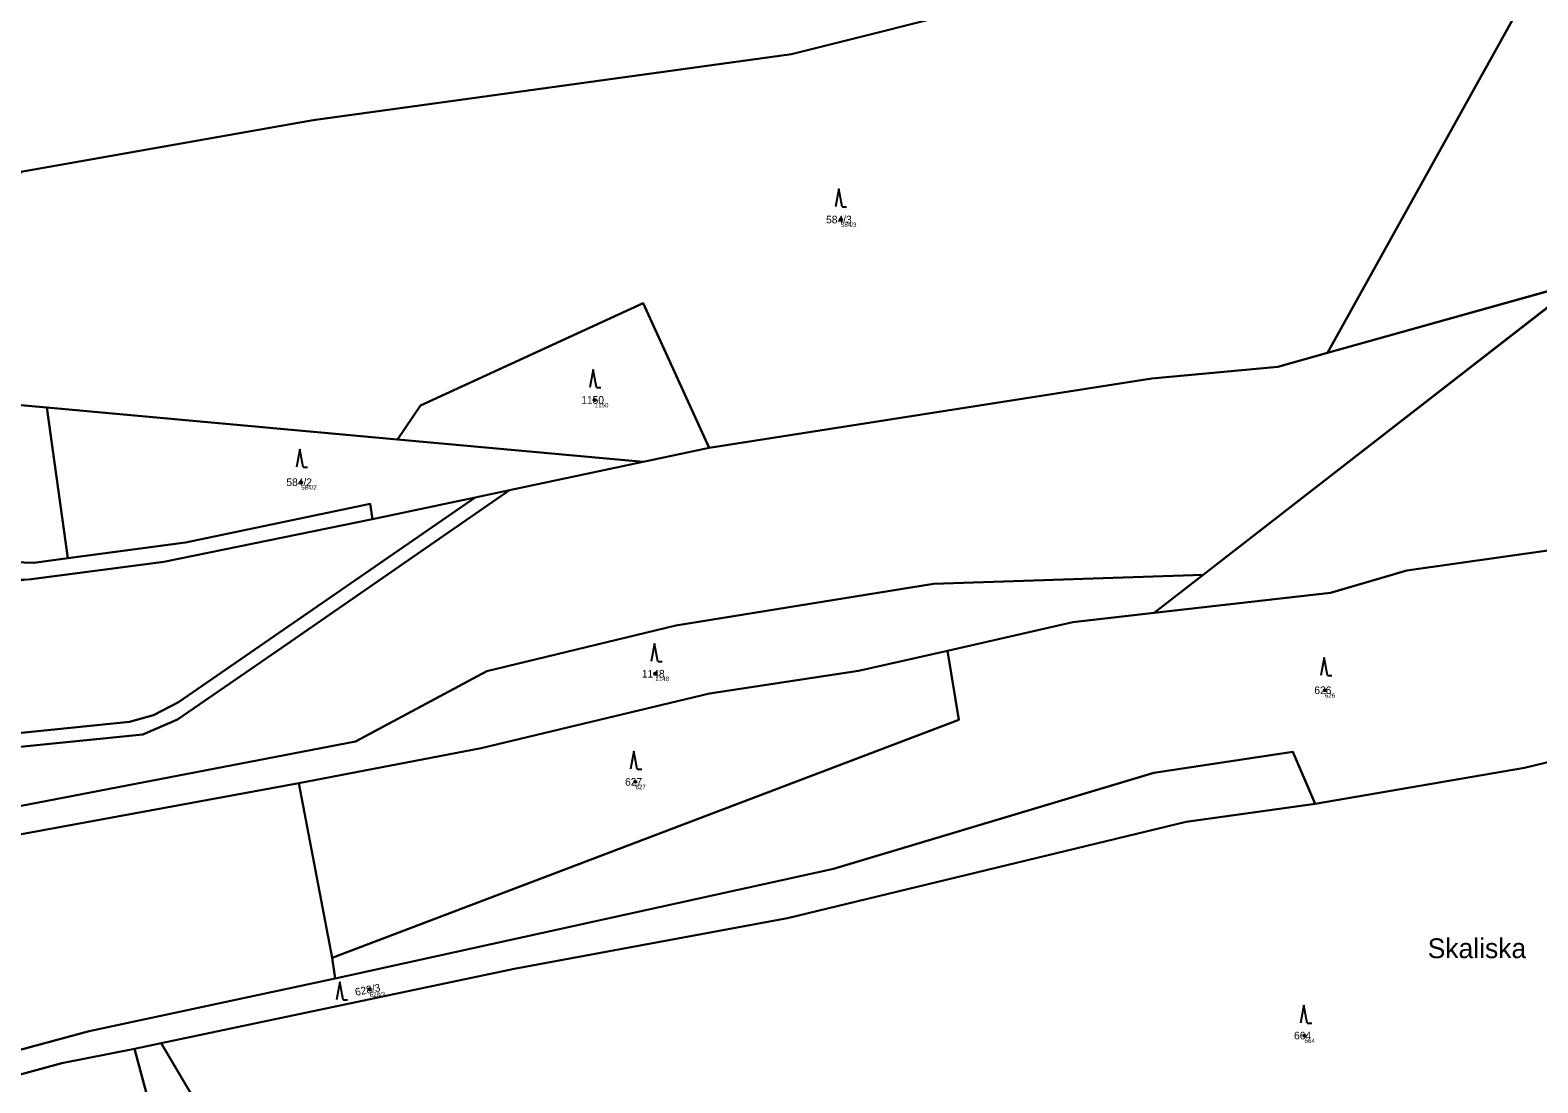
# Model space of a CAD drawing. Extents: x -554500 to -548272, y -1079733 to -1073730.
# Drawn here: x -552338.3 to -552002.8, y -1075977.7 to -1075743.5 of the extents above; entities that cross this region are included whole.
import ezdxf

# ---------------------------------------------------------------- set-up
doc = ezdxf.new("R2010")
doc.units = 0
for name, color, linetype in [('Definiční body', 7, 'Continuous'), ('Hranice parcel', 7, 'Continuous'), ('Parcelní čísla', 7, 'Continuous'), ('Polygon parcely', 7, 'Continuous'), ('Pop  PČ popisy', 7, 'Continuous'), ('Značky kultur', 7, 'Continuous')]:
    doc.layers.add(name, color=color, linetype=linetype)

msp = doc.modelspace()

# ---------------------------------------------------------------- linework, layer by layer
at = {"layer": 'Definiční body'}
for centre in [(-552157.88, -1075785.59994), (-552212.69, -1075825.72994), (-552278, -1075844.03994), (-552199.2, -1075886.63994), (-552050.19, -1075890.31994), (-552203.61, -1075910.69994), (-552262.77, -1075956.87994), (-552054.71, -1075967.14994)]:
    msp.add_circle(centre, 0.25, dxfattribs=at)
at = {"layer": 'Hranice parcel'}
for p, q in [((-551980.34, -1075690.52), (-552049.6, -1075815.27)), ((-551993.43, -1075799.54), (-552077.23, -1075864.63)), ((-552049.6, -1075815.27), (-551993.43, -1075799.54)), ((-552256.55, -1075834.52), (-552334.62, -1075827.44)), ((-552334.62, -1075827.44), (-552329.93, -1075860.94)), ((-552201.89, -1075839.48), (-552256.55, -1075834.52)), ((-552187.19, -1075836.36), (-552201.89, -1075839.48)), ((-552231.63, -1075845.8), (-552201.89, -1075839.48)), ((-552239.31, -1075847.43), (-552231.63, -1075845.8)), ((-552262.16, -1075852.22), (-552239.31, -1075847.43)), ((-552077.23, -1075864.63), (-552088.16, -1075873.11)), ((-552278.51, -1075910.97), (-552271.11, -1075949.83)), ((-552271.11, -1075949.83), (-552270.47, -1075954.46)), ((-552309.15, -1075968.88), (-552315.11, -1075970.07)), ((-552315.11, -1075970.07), (-552311.88, -1075981.94))]:
    msp.add_line(p, q, dxfattribs=at)
for points in [[(-552340.41, -1075774.99), (-552275.33, -1075763.51), (-552168.9, -1075748.77), (-552122.68, -1075737.2)], [(-552334.62, -1075827.44), (-552361.31, -1075825.02), (-552340.41, -1075774.99)], [(-552187.19, -1075836.36), (-552201.89, -1075804.22), (-552251.47, -1075826.99), (-552256.55, -1075834.52)], [(-552049.6, -1075815.27), (-552060.62, -1075818.36), (-552088.67, -1075820.98), (-552187.19, -1075836.36)], [(-552517.67, -1075923.89), (-552505.23, -1075919.44), (-552313.22, -1075900.19), (-552305.52, -1075896.82), (-552282.21, -1075880.84), (-552231.63, -1075845.8)], [(-552088.16, -1075873.11), (-552048.89, -1075868.67), (-552031.96, -1075863.66), (-551989.58, -1075857.7), (-551937.91, -1075844.45)], [(-552239.31, -1075847.43), (-552305.31, -1075893.01), (-552310.84, -1075895.85), (-552316.23, -1075897.38), (-552506.61, -1075916.67), (-552519.79, -1075921.15)], [(-552329.93, -1075860.94), (-552303.75, -1075857.44), (-552262.65, -1075848.84), (-552262.16, -1075852.22)], [(-552338.58, -1075865.69), (-552308.55, -1075861.77), (-552262.16, -1075852.22)], [(-552650.62, -1075889.09), (-552646.22, -1075888.62), (-552625.36, -1075887.96), (-552525.96, -1075855.45), (-552337.51, -1075861.95), (-552329.93, -1075860.94)], [(-552077.23, -1075864.63), (-552137.3, -1075866.64), (-552194.6, -1075875.88), (-552236.72, -1075886.07), (-552265.88, -1075901.73), (-552358.1, -1075919.46), (-552406.54, -1075927.75), (-552445.39, -1075942.12), (-552504.51, -1075977.4)], [(-552088.16, -1075873.11), (-552106.28, -1075875.18), (-552134.2, -1075881.52)], [(-552134.2, -1075881.52), (-552153.99, -1075886.02), (-552187.13, -1075891.03), (-552237.97, -1075903.19), (-552278.51, -1075910.97)], [(-552134.2, -1075881.52), (-552131.61, -1075896.87), (-552271.11, -1075949.83)], [(-552052.36, -1075915.57), (-552005.77, -1075907.58), (-551943.16, -1075892.44)], [(-552270.47, -1075954.46), (-552159.55, -1075930.05), (-552088.26, -1075908.7), (-552057.29, -1075903.99), (-552052.36, -1075915.57)], [(-552504.51, -1075977.4), (-552444.83, -1075948.16), (-552404.49, -1075933.2), (-552378.71, -1075929.4), (-552278.51, -1075910.97)], [(-552052.36, -1075915.57), (-552081.04, -1075919.62), (-552169.75, -1075941.01), (-552230.58, -1075952.34), (-552309.15, -1075968.88)], [(-552440.41, -1076004.43), (-552377.69, -1075980.34), (-552325.22, -1075966.15), (-552270.47, -1075954.46)], [(-552315.11, -1075970.07), (-552331.24, -1075973.3), (-552376.75, -1075985.65), (-552440.38, -1076010.58)], [(-552309.07, -1075989.86), (-552298.55, -1075986.77), (-552309.15, -1075968.88)]]:
    msp.add_lwpolyline(points, dxfattribs=at)
at = {"layer": 'Polygon parcely'}
for points in [[(-552277.93, -1075572.67), (-552232.83, -1075645.44), (-552393.46, -1075702.81), (-552377.21, -1075783.22), (-552355.61, -1075777.67), (-552340.41, -1075774.99), (-552275.33, -1075763.51), (-552168.9, -1075748.77), (-552122.68, -1075737.2), (-552154.28, -1075701.15), (-552183.74, -1075667.66), (-552225.1, -1075628.04), (-552231.41, -1075620.71), (-552265.61, -1075578.1)], [(-551858.1, -1075769.53), (-551798.47, -1075764.63), (-551782.69, -1075744.01), (-551777.02, -1075736.56), (-551757.49, -1075706.01), (-551750.92, -1075698.18), (-551738.87, -1075692.97), (-551729.75, -1075668.79), (-551762.84, -1075664.65), (-551908.78, -1075679.57), (-551965.67, -1075685.39), (-551980.34, -1075690.52), (-552049.6, -1075815.27), (-551993.43, -1075799.54), (-551935.4, -1075789.29), (-551903.2, -1075779.24)], [(-552122.68, -1075737.2), (-552168.9, -1075748.77), (-552275.33, -1075763.51), (-552340.41, -1075774.99), (-552361.31, -1075825.02), (-552334.62, -1075827.44), (-552256.55, -1075834.52), (-552251.47, -1075826.99), (-552201.89, -1075804.22), (-552187.19, -1075836.36), (-552088.67, -1075820.98), (-552060.62, -1075818.36), (-552049.6, -1075815.27), (-551980.34, -1075690.52), (-552071.29, -1075722.32), (-552090.54, -1075728.32)], [(-552031.96, -1075863.66), (-551989.58, -1075857.7), (-551937.91, -1075844.45), (-551897.31, -1075828.13), (-551881.25, -1075824.13), (-551812.24, -1075827.13), (-551806.11, -1075821.8), (-551806.95, -1075785.78), (-551798.47, -1075764.63), (-551858.1, -1075769.53), (-551903.2, -1075779.24), (-551935.4, -1075789.29), (-551993.43, -1075799.54), (-552077.23, -1075864.63), (-552088.16, -1075873.11), (-552048.89, -1075868.67)], [(-552329.93, -1075860.94), (-552334.62, -1075827.44), (-552361.31, -1075825.02), (-552340.41, -1075774.99), (-552355.61, -1075777.67), (-552377.21, -1075783.22), (-552430.75, -1075796.97), (-552473.52, -1075803.66), (-552567.77, -1075824.45), (-552599.64, -1075833.13), (-552646.48, -1075849.4), (-552655.38, -1075855.14), (-552650.62, -1075889.09), (-552646.22, -1075888.62), (-552625.36, -1075887.96), (-552525.96, -1075855.45), (-552337.51, -1075861.95)], [(-552201.89, -1075804.22), (-552251.47, -1075826.99), (-552256.55, -1075834.52), (-552201.89, -1075839.48), (-552187.19, -1075836.36)], [(-552262.65, -1075848.84), (-552262.16, -1075852.22), (-552239.31, -1075847.43), (-552231.63, -1075845.8), (-552201.89, -1075839.48), (-552256.55, -1075834.52), (-552334.62, -1075827.44), (-552329.93, -1075860.94), (-552303.75, -1075857.44)], [(-552270.47, -1075954.46), (-552159.55, -1075930.05), (-552088.26, -1075908.7), (-552057.29, -1075903.99), (-552052.36, -1075915.57), (-552005.77, -1075907.58), (-551943.16, -1075892.44), (-551941.87, -1075878.22), (-551954.93, -1075862.31), (-551937.91, -1075844.45), (-551989.58, -1075857.7), (-552031.96, -1075863.66), (-552048.89, -1075868.67), (-552088.16, -1075873.11), (-552106.28, -1075875.18), (-552134.2, -1075881.52), (-552131.61, -1075896.87), (-552271.11, -1075949.83)], [(-552239.31, -1075847.43), (-552262.16, -1075852.22), (-552308.55, -1075861.77), (-552338.58, -1075865.69), (-552397.89, -1075873.42), (-552447.99, -1075887.86), (-552462.98, -1075893.87), (-552499.71, -1075908.68), (-552519.79, -1075921.15), (-552506.61, -1075916.67), (-552316.23, -1075897.38), (-552310.84, -1075895.85), (-552305.31, -1075893.01)], [(-552077.23, -1075864.63), (-552137.3, -1075866.64), (-552194.6, -1075875.88), (-552236.72, -1075886.07), (-552265.88, -1075901.73), (-552358.1, -1075919.46), (-552406.54, -1075927.75), (-552445.39, -1075942.12), (-552504.51, -1075977.4), (-552444.83, -1075948.16), (-552404.49, -1075933.2), (-552378.71, -1075929.4), (-552278.51, -1075910.97), (-552237.97, -1075903.19), (-552187.13, -1075891.03), (-552153.99, -1075886.02), (-552134.2, -1075881.52), (-552106.28, -1075875.18), (-552088.16, -1075873.11)], [(-551993.2, -1076007.25), (-551959.51, -1076004.76), (-551865.39, -1075987.12), (-551831.55, -1075975.46), (-551826.39, -1075975.22), (-551835.41, -1075938), (-551841.19, -1075875.36), (-551898.04, -1075885.1), (-551915.74, -1075885.52), (-551943.16, -1075892.44), (-552005.77, -1075907.58), (-552052.36, -1075915.57), (-552081.04, -1075919.62), (-552169.75, -1075941.01), (-552230.58, -1075952.34), (-552309.15, -1075968.88), (-552298.55, -1075986.77), (-552309.07, -1075989.86), (-552299.49, -1076011.48), (-552286.53, -1076066.1), (-552256.19, -1076053.99), (-552195.34, -1076039.23), (-552098.17, -1076018.84), (-552023.98, -1076013.54)], [(-552187.13, -1075891.03), (-552237.97, -1075903.19), (-552278.51, -1075910.97), (-552271.11, -1075949.83), (-552131.61, -1075896.87), (-552134.2, -1075881.52), (-552153.99, -1075886.02)], [(-552052.36, -1075915.57), (-552057.29, -1075903.99), (-552088.26, -1075908.7), (-552159.55, -1075930.05), (-552270.47, -1075954.46), (-552325.22, -1075966.15), (-552377.69, -1075980.34), (-552440.41, -1076004.43), (-552440.38, -1076010.58), (-552376.75, -1075985.65), (-552331.24, -1075973.3), (-552315.11, -1075970.07), (-552309.15, -1075968.88), (-552230.58, -1075952.34), (-552169.75, -1075941.01), (-552081.04, -1075919.62)], [(-552325.22, -1075966.15), (-552270.47, -1075954.46), (-552271.11, -1075949.83), (-552278.51, -1075910.97), (-552378.71, -1075929.4), (-552404.49, -1075933.2), (-552444.83, -1075948.16), (-552504.51, -1075977.4), (-552440.24, -1075953.59), (-552440.41, -1076004.43), (-552377.69, -1075980.34)], [(-552331.24, -1075973.3), (-552376.75, -1075985.65), (-552440.38, -1076010.58), (-552430.36, -1076052.94), (-552475.95, -1076098.51), (-552533.07, -1076183.41), (-552532.71, -1076183.86), (-552501.93, -1076164.5), (-552406.18, -1076072.54), (-552311.88, -1075981.94), (-552315.11, -1075970.07)], [(-552315.11, -1075970.07), (-552311.88, -1075981.94), (-552310.77, -1075986.02), (-552309.07, -1075989.86), (-552298.55, -1075986.77), (-552309.15, -1075968.88)]]:
    msp.add_lwpolyline(points, close=True, dxfattribs=at)
for points in [[(-552358.1, -1075919.46), (-552265.88, -1075901.73), (-552236.72, -1075886.07), (-552194.6, -1075875.88), (-552137.3, -1075866.64), (-552077.23, -1075864.63), (-551993.43, -1075799.54), (-552049.6, -1075815.27), (-552060.62, -1075818.36), (-552088.67, -1075820.98), (-552187.19, -1075836.36), (-552201.89, -1075839.48), (-552231.63, -1075845.8), (-552282.21, -1075880.84), (-552305.52, -1075896.82), (-552313.22, -1075900.19), (-552505.23, -1075919.44)], [(-552627.82, -1075984.12), (-552601.93, -1075963.89), (-552593.13, -1075960.12), (-552548.91, -1075939.81), (-552517.67, -1075923.89), (-552505.23, -1075919.44), (-552313.22, -1075900.19), (-552305.52, -1075896.82), (-552282.21, -1075880.84), (-552231.63, -1075845.8), (-552239.31, -1075847.43), (-552305.31, -1075893.01), (-552310.84, -1075895.85), (-552316.23, -1075897.38), (-552506.61, -1075916.67), (-552519.79, -1075921.15), (-552563.28, -1075942.71), (-552605.17, -1075961.05), (-552637.22, -1075987.66)], [(-552709.83, -1075989.85), (-552691.6, -1075939.65), (-552681.92, -1075916.73), (-552661.5, -1075892.75), (-552644.8, -1075891.54), (-552626.67, -1075890.77), (-552619.53, -1075888.47), (-552526.55, -1075858.58), (-552338.58, -1075865.69), (-552308.55, -1075861.77), (-552262.16, -1075852.22), (-552262.65, -1075848.84), (-552303.75, -1075857.44), (-552329.93, -1075860.94), (-552337.51, -1075861.95), (-552525.96, -1075855.45), (-552625.36, -1075887.96), (-552646.22, -1075888.62), (-552650.62, -1075889.09), (-552662.88, -1075890.4), (-552682.79, -1075913.09), (-552685.78, -1075917.84), (-552704.81, -1075969.12), (-552726.95, -1076028.08)]]:
    msp.add_lwpolyline(points, dxfattribs=at)
at = {"layer": 'Značky kultur'}
for p, q in [((-552158.37, -1075778.75), (-552159.12, -1075782.75)), ((-552157.62, -1075782.75), (-552158.37, -1075778.75)), ((-552157.62, -1075782.75), (-552156.624, -1075782.75)), ((-552213.04, -1075818.99), (-552213.79, -1075822.99)), ((-552212.29, -1075822.99), (-552213.04, -1075818.99)), ((-552212.29, -1075822.99), (-552211.294, -1075822.99)), ((-552278.31, -1075836.68), (-552279.06, -1075840.68)), ((-552277.56, -1075840.68), (-552278.31, -1075836.68)), ((-552277.56, -1075840.68), (-552276.564, -1075840.68)), ((-552199.38, -1075879.89), (-552200.13, -1075883.89)), ((-552198.63, -1075883.89), (-552199.38, -1075879.89)), ((-552050.34, -1075883.07), (-552051.09, -1075887.07)), ((-552049.59, -1075887.07), (-552050.34, -1075883.07)), ((-552198.63, -1075883.89), (-552197.634, -1075883.89)), ((-552049.59, -1075887.07), (-552048.594, -1075887.07)), ((-552203.95, -1075903.91), (-552204.7, -1075907.91)), ((-552203.2, -1075907.91), (-552203.95, -1075903.91)), ((-552203.2, -1075907.91), (-552202.204, -1075907.91)), ((-552269.41, -1075955.23), (-552270.16, -1075959.23)), ((-552268.66, -1075959.23), (-552269.41, -1075955.23)), ((-552268.66, -1075959.23), (-552267.664, -1075959.23)), ((-552054.86, -1075960.36), (-552055.61, -1075964.36)), ((-552054.11, -1075964.36), (-552054.86, -1075960.36)), ((-552054.11, -1075964.36), (-552053.114, -1075964.36))]:
    msp.add_line(p, q, dxfattribs=at)

# ---------------------------------------------------------------- texts
at = {"layer": 'Definiční body'}
for s, p in [('584/3', (-552157.88, -1075787.256)), ('1150', (-552212.69, -1075827.386)), ('584/2', (-552278, -1075845.696)), ('1148', (-552199.2, -1075888.296)), ('626', (-552050.19, -1075891.976)), ('627', (-552203.61, -1075912.356)), ('628/3', (-552262.77, -1075958.536)), ('664', (-552054.71, -1075968.806))]:
    msp.add_text(s, height=0.999996, dxfattribs=at).set_placement(p)
at = {"layer": 'Parcelní čísla'}
for s, p in [('584/3', (-552161.178, -1075786.45)), ('1150', (-552215.664, -1075826.58)), ('584/2', (-552281.298, -1075844.89)), ('1148', (-552202.174, -1075887.49)), ('626', (-552052.515, -1075891.17)), ('627', (-552205.935, -1075911.55)), ('664', (-552057.035, -1075968))]:
    msp.add_text(s, height=1.699998, dxfattribs=at).set_placement(p)
msp.add_text('628/3', height=1.699998, rotation=10.9999972, dxfattribs=at).set_placement((-552265.845, -1075958.343))
at = {"layer": 'Pop  PČ popisy'}
msp.add_text('Skaliska', height=4.399998, dxfattribs=at).set_placement((-552027.29, -1075949.93))

doc.saveas('drawing.dxf')
